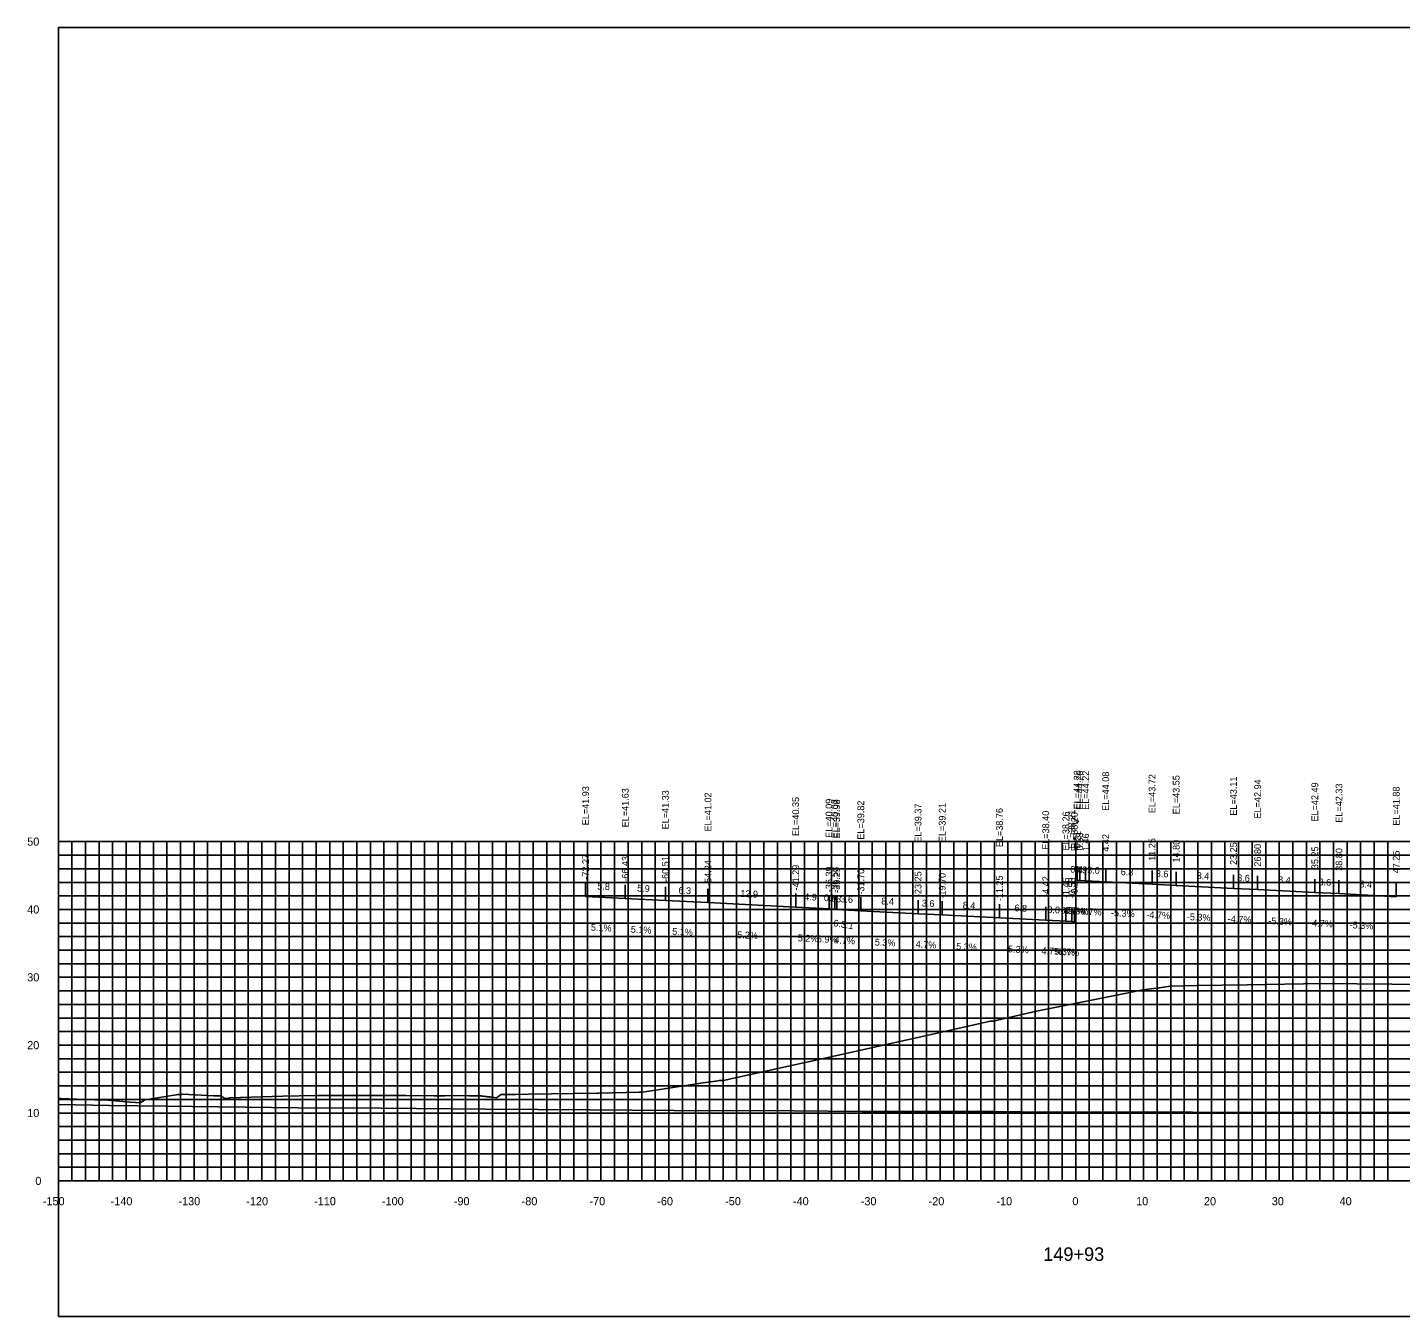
# Model space of a CAD drawing. Extents: x 1800880 to 1818864, y 245271 to 250560.
# Drawn here: x 1812272.3 to 1812474.7, y 247782.3 to 247972.3 of the extents above; entities that cross this region are included whole.
import ezdxf

# ---------------------------------------------------------------- set-up
doc = ezdxf.new("R2010")
doc.units = 0
for name, color, linetype in [('33', 7, 'Continuous'), ('ANNO-TXT', 7, 'Continuous'), ('AXIS', 7, 'Continuous'), ('CL-CNST', 7, 'Continuous'), ('DESIGN - DRAINAGE - Bridges', 7, 'Continuous'), ('Level 32', 7, 'Continuous'), ('Level 37', 7, 'Continuous'), ('Level 46', 7, 'Continuous'), ('Level 62', 7, 'Continuous'), ('SHT-BDR', 7, 'Continuous')]:
    doc.layers.add(name, color=color, linetype=linetype)

msp = doc.modelspace()

# ---------------------------------------------------------------- linework, layer by layer
at = {"layer": 'AXIS'}
msp.add_lwpolyline([(1812427.03, 247846.53), (1812427.4, 247846.52), (1812428.28, 247846.47), (1812431.24, 247846.33), (1812438.07, 247845.97), (1812441.63, 247845.8), (1812450.07, 247845.36), (1812453.63, 247845.19), (1812462.07, 247844.74), (1812465.63, 247844.58), (1812474.07, 247844.13)], dxfattribs=at)
at = {"layer": 'CL-CNST'}
msp.add_lwpolyline([(1812276.82, 247814.39), (1812277.18, 247814.38), (1812280.76, 247814.26), (1812282.17, 247814.21), (1812284.09, 247814.13), (1812287.46, 247813.87), (1812288.17, 247813.81), (1812288.83, 247813.76), (1812288.84, 247813.76), (1812288.87, 247813.76), (1812289.5, 247814.13), (1812289.5, 247814.13), (1812289.54, 247814.16), (1812289.56, 247814.17), (1812289.93, 247814.23), (1812294.5, 247815), (1812294.56, 247815), (1812294.99, 247815), (1812295.12, 247815.01), (1812299.76, 247814.8), (1812299.83, 247814.8), (1812300.77, 247814.76), (1812300.84, 247814.72), (1812301.46, 247814.35), (1812301.57, 247814.38), (1812301.6, 247814.39), (1812301.68, 247814.4), (1812301.85, 247814.44), (1812302.12, 247814.5), (1812309.91, 247814.71), (1812312.32, 247814.77), (1812315.09, 247814.85), (1812318.18, 247814.83), (1812324.25, 247814.82), (1812328.06, 247814.81), (1812332.21, 247814.79), (1812333.79, 247814.78), (1812334.86, 247814.81), (1812337.28, 247814.78), (1812339.12, 247814.76), (1812339.25, 247814.74), (1812339.49, 247814.72), (1812339.68, 247814.7), (1812339.83, 247814.68), (1812339.96, 247814.67), (1812340.07, 247814.65), (1812340.16, 247814.64), (1812340.24, 247814.63), (1812340.32, 247814.63), (1812340.38, 247814.62), (1812340.43, 247814.61), (1812340.58, 247814.6), (1812340.63, 247814.6), (1812340.68, 247814.59), (1812340.72, 247814.59), (1812340.76, 247814.59), (1812340.79, 247814.59), (1812341.43, 247814.5), (1812341.95, 247814.89), (1812342.05, 247814.98), (1812342.05, 247814.98), (1812344.27, 247814.98), (1812346.15, 247815.04), (1812356.32, 247815.17), (1812356.5, 247815.17), (1812362.45, 247815.33), (1812362.58, 247815.33), (1812362.96, 247815.33), (1812371.9, 247816.68), (1812373.72, 247816.95), (1812373.8, 247816.96), (1812374.26, 247817.04), (1812374.81, 247817.05), (1812374.82, 247817.05), (1812391.41, 247820.67), (1812403.29, 247823.35), (1812403.55, 247823.36), (1812413.99, 247825.76), (1812414.18, 247825.79), (1812414.43, 247825.78), (1812414.62, 247825.78), (1812421.01, 247827.26), (1812434.8, 247829.99), (1812436.69, 247830.39), (1812438.72, 247830.67), (1812438.98, 247830.67), (1812439.12, 247830.71), (1812440.79, 247830.95), (1812444.69, 247831.03), (1812452.11, 247831.13), (1812463.13, 247831.35), (1812478.54, 247831.21)], dxfattribs=at)
at = {"layer": 'DESIGN - DRAINAGE - Bridges'}
for p, q in [((1812276.76, 247852.25), (1812276.82, 247852.25)), ((1812276.82, 247802.25), (1812276.82, 247852.25)), ((1812276.76, 247842.25), (1812276.82, 247842.25)), ((1812276.76, 247832.25), (1812276.82, 247832.25)), ((1812276.76, 247822.25), (1812276.82, 247822.25)), ((1812276.76, 247812.25), (1812276.82, 247812.25)), ((1812276.76, 247802.25), (1812276.82, 247802.25)), ((1812276.82, 247802.25), (1812576.82, 247802.25)), ((1812276.82, 247802.19), (1812276.82, 247802.25)), ((1812286.82, 247802.19), (1812286.82, 247802.25)), ((1812296.82, 247802.19), (1812296.82, 247802.25)), ((1812306.82, 247802.19), (1812306.82, 247802.25)), ((1812316.82, 247802.19), (1812316.82, 247802.25)), ((1812326.82, 247802.19), (1812326.82, 247802.25)), ((1812336.82, 247802.19), (1812336.82, 247802.25)), ((1812346.82, 247802.19), (1812346.82, 247802.25)), ((1812356.82, 247802.19), (1812356.82, 247802.25)), ((1812366.82, 247802.19), (1812366.82, 247802.25)), ((1812376.82, 247802.19), (1812376.82, 247802.25)), ((1812386.82, 247802.19), (1812386.82, 247802.25)), ((1812396.82, 247802.19), (1812396.82, 247802.25)), ((1812406.82, 247802.19), (1812406.82, 247802.25)), ((1812416.82, 247802.19), (1812416.82, 247802.25)), ((1812426.82, 247802.19), (1812426.82, 247802.25)), ((1812436.82, 247802.19), (1812436.82, 247802.25)), ((1812446.82, 247802.19), (1812446.82, 247802.25)), ((1812456.82, 247802.19), (1812456.82, 247802.25)), ((1812466.82, 247802.19), (1812466.82, 247802.25))]:
    msp.add_line(p, q, dxfattribs=at)
at = {"layer": 'Level 37'}
for p, q in [((1812427.03, 247846.53), (1812427.03, 247848.53)), ((1812427.4, 247846.52), (1812427.4, 247848.52)), ((1812428.28, 247846.47), (1812428.28, 247848.47)), ((1812431.24, 247846.33), (1812431.24, 247848.33)), ((1812438.07, 247845.97), (1812438.07, 247847.97)), ((1812441.63, 247845.8), (1812441.63, 247847.8)), ((1812354.55, 247844.18), (1812354.55, 247846.18)), ((1812360.4, 247843.89), (1812360.4, 247845.89)), ((1812366.31, 247843.59), (1812366.31, 247845.59)), ((1812450.07, 247845.36), (1812450.07, 247847.36)), ((1812453.63, 247845.19), (1812453.63, 247847.19)), ((1812462.07, 247844.74), (1812462.07, 247846.74)), ((1812465.63, 247844.58), (1812465.63, 247846.58)), ((1812474.07, 247844.13), (1812474.07, 247846.13)), ((1812372.59, 247843.27), (1812372.59, 247845.27)), ((1812385.53, 247842.6), (1812385.53, 247844.6)), ((1812390.44, 247842.34), (1812390.44, 247844.34)), ((1812390.44, 247842.34), (1812390.44, 247844.34)), ((1812391.3, 247842.28), (1812391.3, 247844.28)), ((1812391.57, 247842.24), (1812391.57, 247844.24)), ((1812395.13, 247842.07), (1812395.13, 247844.07)), ((1812403.57, 247841.62), (1812403.57, 247843.62)), ((1812407.13, 247841.46), (1812407.13, 247843.46)), ((1812415.57, 247841.01), (1812415.57, 247843.01)), ((1812422.4, 247840.65), (1812422.4, 247842.65)), ((1812425.36, 247840.51), (1812425.36, 247842.51)), ((1812426.24, 247840.46), (1812426.24, 247842.46)), ((1812426.61, 247840.45), (1812426.61, 247842.45))]:
    msp.add_line(p, q, dxfattribs=at)
msp.add_lwpolyline([(1812276.82, 247782.25), (1812576.82, 247782.25), (1812576.82, 247972.25), (1812276.82, 247972.25)], close=True, dxfattribs=at)
at = {"layer": 'Level 46'}
for p, q in [((1812276.82, 247852.25), (1812576.82, 247852.25)), ((1812276.82, 247802.25), (1812276.82, 247852.25)), ((1812278.82, 247802.25), (1812278.82, 247852.25)), ((1812280.82, 247802.25), (1812280.82, 247852.25)), ((1812282.82, 247802.25), (1812282.82, 247852.25)), ((1812284.82, 247802.25), (1812284.82, 247852.25)), ((1812286.82, 247802.25), (1812286.82, 247852.25)), ((1812288.82, 247802.25), (1812288.82, 247852.25)), ((1812290.82, 247802.25), (1812290.82, 247852.25)), ((1812292.82, 247802.25), (1812292.82, 247852.25)), ((1812294.82, 247802.25), (1812294.82, 247852.25)), ((1812296.82, 247802.25), (1812296.82, 247852.25)), ((1812298.82, 247802.25), (1812298.82, 247852.25)), ((1812300.82, 247802.25), (1812300.82, 247852.25)), ((1812302.82, 247802.25), (1812302.82, 247852.25)), ((1812304.82, 247802.25), (1812304.82, 247852.25)), ((1812306.82, 247802.25), (1812306.82, 247852.25)), ((1812308.82, 247802.25), (1812308.82, 247852.25)), ((1812310.82, 247802.25), (1812310.82, 247852.25)), ((1812312.82, 247802.25), (1812312.82, 247852.25)), ((1812314.82, 247802.25), (1812314.82, 247852.25)), ((1812316.82, 247802.25), (1812316.82, 247852.25)), ((1812318.82, 247802.25), (1812318.82, 247852.25)), ((1812320.82, 247802.25), (1812320.82, 247852.25)), ((1812322.82, 247802.25), (1812322.82, 247852.25)), ((1812324.82, 247802.25), (1812324.82, 247852.25)), ((1812326.82, 247802.25), (1812326.82, 247852.25)), ((1812328.82, 247802.25), (1812328.82, 247852.25)), ((1812330.82, 247802.25), (1812330.82, 247852.25)), ((1812332.82, 247802.25), (1812332.82, 247852.25)), ((1812334.82, 247802.25), (1812334.82, 247852.25)), ((1812336.82, 247802.25), (1812336.82, 247852.25)), ((1812338.82, 247802.25), (1812338.82, 247852.25)), ((1812340.82, 247802.25), (1812340.82, 247852.25)), ((1812342.82, 247802.25), (1812342.82, 247852.25)), ((1812344.82, 247802.25), (1812344.82, 247852.25)), ((1812346.82, 247802.25), (1812346.82, 247852.25)), ((1812348.82, 247802.25), (1812348.82, 247852.25)), ((1812350.82, 247802.25), (1812350.82, 247852.25)), ((1812352.82, 247802.25), (1812352.82, 247852.25)), ((1812354.82, 247802.25), (1812354.82, 247852.25)), ((1812356.82, 247802.25), (1812356.82, 247852.25)), ((1812358.82, 247802.25), (1812358.82, 247852.25)), ((1812360.82, 247802.25), (1812360.82, 247852.25)), ((1812362.82, 247802.25), (1812362.82, 247852.25)), ((1812364.82, 247802.25), (1812364.82, 247852.25)), ((1812366.82, 247802.25), (1812366.82, 247852.25)), ((1812368.82, 247802.25), (1812368.82, 247852.25)), ((1812370.82, 247802.25), (1812370.82, 247852.25)), ((1812372.82, 247802.25), (1812372.82, 247852.25)), ((1812374.82, 247802.25), (1812374.82, 247852.25)), ((1812376.82, 247802.25), (1812376.82, 247852.25)), ((1812378.82, 247802.25), (1812378.82, 247852.25)), ((1812380.82, 247802.25), (1812380.82, 247852.25)), ((1812382.82, 247802.25), (1812382.82, 247852.25)), ((1812384.82, 247802.25), (1812384.82, 247852.25)), ((1812386.82, 247802.25), (1812386.82, 247852.25)), ((1812388.82, 247802.25), (1812388.82, 247852.25)), ((1812390.82, 247802.25), (1812390.82, 247852.25)), ((1812392.82, 247802.25), (1812392.82, 247852.25)), ((1812394.82, 247802.25), (1812394.82, 247852.25)), ((1812396.82, 247802.25), (1812396.82, 247852.25)), ((1812398.82, 247802.25), (1812398.82, 247852.25)), ((1812400.82, 247802.25), (1812400.82, 247852.25)), ((1812402.82, 247802.25), (1812402.82, 247852.25)), ((1812404.82, 247802.25), (1812404.82, 247852.25)), ((1812406.82, 247802.25), (1812406.82, 247852.25)), ((1812408.82, 247802.25), (1812408.82, 247852.25)), ((1812410.82, 247802.25), (1812410.82, 247852.25)), ((1812412.82, 247802.25), (1812412.82, 247852.25)), ((1812414.82, 247802.25), (1812414.82, 247852.25)), ((1812416.82, 247802.25), (1812416.82, 247852.25)), ((1812418.82, 247802.25), (1812418.82, 247852.25)), ((1812420.82, 247802.25), (1812420.82, 247852.25)), ((1812422.82, 247802.25), (1812422.82, 247852.25)), ((1812424.82, 247802.25), (1812424.82, 247852.25)), ((1812426.82, 247802.25), (1812426.82, 247852.25)), ((1812428.82, 247802.25), (1812428.82, 247852.25)), ((1812430.82, 247802.25), (1812430.82, 247852.25)), ((1812432.82, 247802.25), (1812432.82, 247852.25)), ((1812434.82, 247802.25), (1812434.82, 247852.25)), ((1812436.82, 247802.25), (1812436.82, 247852.25)), ((1812438.82, 247802.25), (1812438.82, 247852.25)), ((1812440.82, 247802.25), (1812440.82, 247852.25)), ((1812442.82, 247802.25), (1812442.82, 247852.25)), ((1812444.82, 247802.25), (1812444.82, 247852.25)), ((1812446.82, 247802.25), (1812446.82, 247852.25)), ((1812448.82, 247802.25), (1812448.82, 247852.25)), ((1812450.82, 247802.25), (1812450.82, 247852.25)), ((1812452.82, 247802.25), (1812452.82, 247852.25)), ((1812454.82, 247802.25), (1812454.82, 247852.25)), ((1812456.82, 247802.25), (1812456.82, 247852.25)), ((1812458.82, 247802.25), (1812458.82, 247852.25)), ((1812460.82, 247802.25), (1812460.82, 247852.25)), ((1812462.82, 247802.25), (1812462.82, 247852.25)), ((1812464.82, 247802.25), (1812464.82, 247852.25)), ((1812466.82, 247802.25), (1812466.82, 247852.25)), ((1812468.82, 247802.25), (1812468.82, 247852.25)), ((1812470.82, 247802.25), (1812470.82, 247852.25)), ((1812472.82, 247802.25), (1812472.82, 247852.25)), ((1812276.82, 247850.25), (1812576.82, 247850.25)), ((1812276.82, 247848.25), (1812576.82, 247848.25)), ((1812276.82, 247846.25), (1812576.82, 247846.25)), ((1812276.82, 247844.25), (1812576.82, 247844.25)), ((1812276.82, 247842.25), (1812576.82, 247842.25)), ((1812276.82, 247840.25), (1812576.82, 247840.25)), ((1812276.82, 247838.25), (1812576.82, 247838.25)), ((1812276.82, 247836.25), (1812576.82, 247836.25)), ((1812276.82, 247834.25), (1812576.82, 247834.25)), ((1812276.82, 247832.25), (1812576.82, 247832.25)), ((1812276.82, 247830.25), (1812576.82, 247830.25)), ((1812276.82, 247828.25), (1812576.82, 247828.25)), ((1812276.82, 247826.25), (1812576.82, 247826.25)), ((1812276.82, 247824.25), (1812576.82, 247824.25)), ((1812276.82, 247822.25), (1812576.82, 247822.25)), ((1812276.82, 247820.25), (1812576.82, 247820.25)), ((1812276.82, 247818.25), (1812576.82, 247818.25)), ((1812276.82, 247816.25), (1812576.82, 247816.25)), ((1812276.82, 247814.25), (1812576.82, 247814.25)), ((1812276.82, 247812.25), (1812576.82, 247812.25)), ((1812276.82, 247810.25), (1812576.82, 247810.25)), ((1812276.82, 247808.25), (1812576.82, 247808.25)), ((1812276.82, 247806.25), (1812576.82, 247806.25)), ((1812276.82, 247804.25), (1812576.82, 247804.25)), ((1812276.82, 247802.25), (1812576.82, 247802.25))]:
    msp.add_line(p, q, dxfattribs=at)
at = {"layer": 'Level 62'}
for points in [[(1812354.55, 247844.18), (1812360.4, 247843.89), (1812366.31, 247843.59), (1812372.59, 247843.27), (1812385.53, 247842.6), (1812390.44, 247842.34)], [(1812390.44, 247842.34), (1812391.3, 247842.28), (1812391.57, 247842.24), (1812395.13, 247842.07), (1812403.57, 247841.62), (1812407.13, 247841.46), (1812415.57, 247841.01), (1812422.4, 247840.65), (1812425.36, 247840.51), (1812426.24, 247840.46), (1812426.61, 247840.45)], [(1812276.82, 247813.51), (1812284.35, 247813.34), (1812292.64, 247813.27), (1812312.11, 247813.03), (1812324.44, 247812.95), (1812339.86, 247812.8), (1812355.18, 247812.73), (1812367.62, 247812.63), (1812385.22, 247812.57), (1812395.37, 247812.48), (1812414.79, 247812.45), (1812423.13, 247812.39), (1812444.01, 247812.39), (1812450.89, 247812.34), (1812472.98, 247812.38), (1812478.64, 247812.34), (1812501.76, 247812.41), (1812506.4, 247812.4), (1812530.39, 247812.51), (1812534.15, 247812.52), (1812558.9, 247812.65), (1812561.91, 247812.6), (1812576.82, 247812.69)]]:
    msp.add_lwpolyline(points, dxfattribs=at)

# ---------------------------------------------------------------- texts
for s, p in [('-150', (1812274.52, 247798.65)), ('-140', (1812284.52, 247798.65)), ('-130', (1812294.52, 247798.65)), ('-120', (1812304.52, 247798.65)), ('-110', (1812314.52, 247798.65)), ('-100', (1812324.52, 247798.65)), ('-90', (1812335.12, 247798.65)), ('-80', (1812345.12, 247798.65)), ('-70', (1812355.12, 247798.65)), ('-60', (1812365.12, 247798.65)), ('-50', (1812375.12, 247798.65)), ('-40', (1812385.12, 247798.65)), ('-30', (1812395.12, 247798.65)), ('-20', (1812405.12, 247798.65)), ('-10', (1812415.12, 247798.65)), ('0', (1812426.32, 247798.65)), ('10', (1812435.72, 247798.65)), ('20', (1812445.72, 247798.65)), ('30', (1812455.72, 247798.65)), ('40', (1812465.72, 247798.65))]:
    msp.add_text(s, height=1.2).set_placement(p)
at = {"layer": '33'}
for s, p in [('50', (1812272.22, 247851.65)), ('40', (1812272.22, 247841.65)), ('30', (1812272.22, 247831.65)), ('20', (1812272.22, 247821.65)), ('10', (1812272.22, 247811.65)), ('0', (1812273.42, 247801.65))]:
    msp.add_text(s, height=1.2, dxfattribs=at).set_placement(p)
at = {"layer": 'ANNO-TXT'}
for s, rotation, p in [('0.4', 357.3161, (1812425.99, 247847.68)), ('0.9', 356.9763, (1812426.62, 247847.66)), ('3.0', 357.3161, (1812428.49, 247847.56)), ('6.8', 356.9763, (1812433.43, 247847.32)), ('3.6', 357.3161, (1812438.6, 247847.05)), ('8.4', 356.9763, (1812444.63, 247846.75)), ('5.8', 357.0665, (1812356.25, 247845.2)), ('5.9', 357.1073, (1812362.13, 247844.9)), ('6.3', 357.1073, (1812368.22, 247844.59)), ('3.6', 357.3161, (1812450.6, 247846.43)), ('8.4', 356.9763, (1812456.63, 247846.13)), ('3.6', 357.3161, (1812462.6, 247845.82)), ('8.4', 356.9763, (1812468.63, 247845.52)), ('12.9', 357.0282, (1812377.34, 247844.12)), ('4.9', 357.0282, (1812386.76, 247843.64)), ('0.9', 356.0746, (1812389.66, 247843.5)), ('0.3', 350.9508, (1812390.34, 247843.55)), ('3.6', 357.3161, (1812392.1, 247843.31)), ('8.4', 356.9763, (1812398.13, 247843.01)), ('3.6', 357.3161, (1812404.1, 247842.7)), ('8.4', 356.9763, (1812410.13, 247842.4)), ('6.8', 356.9763, (1812417.76, 247842)), ('3.0', 357.3161, (1812422.61, 247841.74)), ('0.9', 356.9763, (1812424.58, 247841.65)), ('-4.7%', 357.3161, (1812424.58, 247841.64)), ('-5.3%', 356.9763, (1812425.17, 247841.63)), ('0.4', 357.3161, (1812425.19, 247841.62)), ('-4.7%', 357.3161, (1812427.12, 247841.52)), ('-5.3%', 356.9763, (1812431.99, 247841.28)), ('-4.7%', 357.3161, (1812437.21, 247841.01)), ('-5.3%', 356.9763, (1812443.18, 247840.71)), ('5.1%', 357.0665, (1812355.31, 247839.14)), ('5.1%', 357.1073, (1812361.19, 247838.84)), ('5.1%', 357.1073, (1812367.29, 247838.53)), ('-4.7%', 357.3161, (1812449.21, 247840.39)), ('-5.3%', 356.9763, (1812455.18, 247840.1)), ('-4.7%', 357.3161, (1812461.21, 247839.78)), ('-5.3%', 356.9763, (1812467.18, 247839.49)), ('5.2%', 357.0282, (1812376.89, 247838.04)), ('5.2%', 357.0282, (1812385.81, 247837.58)), ('6.9%', 356.0746, (1812388.62, 247837.45)), ('4.7%', 357.3161, (1812391.2, 247837.25)), ('5.3%', 356.9763, (1812397.17, 247836.95)), ('4.7%', 357.3161, (1812403.2, 247836.64)), ('5.3%', 356.9763, (1812409.17, 247836.34)), ('5.3%', 356.9763, (1812416.81, 247835.94)), ('4.7%', 357.3161, (1812421.74, 247835.68)), ('5.3%', 356.9763, (1812423.63, 247835.6)), ('4.7%', 357.3161, (1812424.28, 247835.55))]:
    msp.add_text(s, height=1, rotation=rotation, dxfattribs=at).set_placement(p)
at = {"layer": 'DESIGN - DRAINAGE - Bridges'}
for s, height, p in [('>', 1.5, (1812426.22, 247854.5)), ('-', 0.0001, (1812276.82, 247802.25))]:
    msp.add_text(s, height=height, dxfattribs=at).set_placement(p)
at = {"layer": 'Level 32'}
msp.add_text('149+93', height=2, dxfattribs=at).set_placement((1812422.02, 247790.45))
at = {"layer": 'Level 37'}
msp.add_text('6.3:1', height=1, rotation=350.9508, dxfattribs=at).set_placement((1812391.04, 247839.79))
at = {"layer": 'SHT-BDR'}
for s, p in [('EL=44.28', (1812427.53, 247857.01)), ('EL=44.26', (1812427.9, 247856.94)), ('EL=44.22', (1812428.78, 247856.94)), ('EL=44.08', (1812431.74, 247856.8)), ('EL=43.72', (1812438.57, 247856.44)), ('EL=43.55', (1812442.13, 247856.28)), ('EL=43.11', (1812450.57, 247856.08)), ('EL=41.93', (1812355.05, 247854.66)), ('EL=41.63', (1812360.9, 247854.36)), ('EL=41.33', (1812366.81, 247854.06)), ('EL=42.94', (1812454.13, 247855.66)), ('EL=42.49', (1812462.57, 247855.22)), ('EL=42.33', (1812466.13, 247855.05)), ('EL=41.88', (1812474.57, 247854.6)), ('EL=41.02', (1812373.09, 247853.74)), ('EL=40.35', (1812386.03, 247853.07)), ('EL=40.09', (1812390.94, 247852.81)), ('EL=40.09', (1812390.94, 247852.82)), ('EL=40.03', (1812391.8, 247852.75)), ('EL=39.98', (1812392.07, 247852.71)), ('EL=39.82', (1812395.63, 247852.54)), ('EL=39.37', (1812404.07, 247852.1)), ('EL=39.21', (1812407.63, 247852.18)), ('EL=38.76', (1812416.07, 247851.44)), ('EL=38.40', (1812422.9, 247851.04)), ('EL=38.26', (1812425.86, 247850.94)), ('EL=38.21', (1812426.74, 247851.19)), ('EL=38.20', (1812427.11, 247850.84)), ('0.21', (1812427.53, 247851.23)), ('0.58', (1812427.9, 247850.96)), ('1.46', (1812428.78, 247850.86)), ('4.42', (1812431.74, 247850.77)), ('11.25', (1812438.57, 247849.42)), ('14.80', (1812442.13, 247849.17)), ('23.25', (1812450.57, 247848.81)), ('26.80', (1812454.13, 247848.56)), ('-72.27', (1812355.05, 247846.64)), ('-66.43', (1812360.9, 247846.34)), ('-60.51', (1812366.81, 247846.3)), ('35.25', (1812462.57, 247848.19)), ('38.80', (1812466.13, 247847.95)), ('47.25', (1812474.57, 247847.58)), ('-54.24', (1812373.09, 247845.73)), ('-41.29', (1812386.03, 247845.05)), ('-36.39', (1812390.94, 247844.8)), ('-36.39', (1812390.94, 247844.8)), ('-35.53', (1812391.8, 247844.74)), ('-35.25', (1812392.07, 247844.69)), ('-31.70', (1812395.63, 247844.45)), ('-23.25', (1812404.07, 247844.08)), ('-19.70', (1812407.63, 247843.84)), ('-11.25', (1812416.07, 247843.47)), ('-4.42', (1812422.9, 247844.1)), ('-1.46', (1812425.86, 247843.91)), ('-0.58', (1812426.74, 247843.91)), ('-0.21', (1812427.11, 247844.15))]:
    msp.add_text(s, height=1, rotation=90, dxfattribs=at).set_placement(p)

doc.saveas('drawing.dxf')
